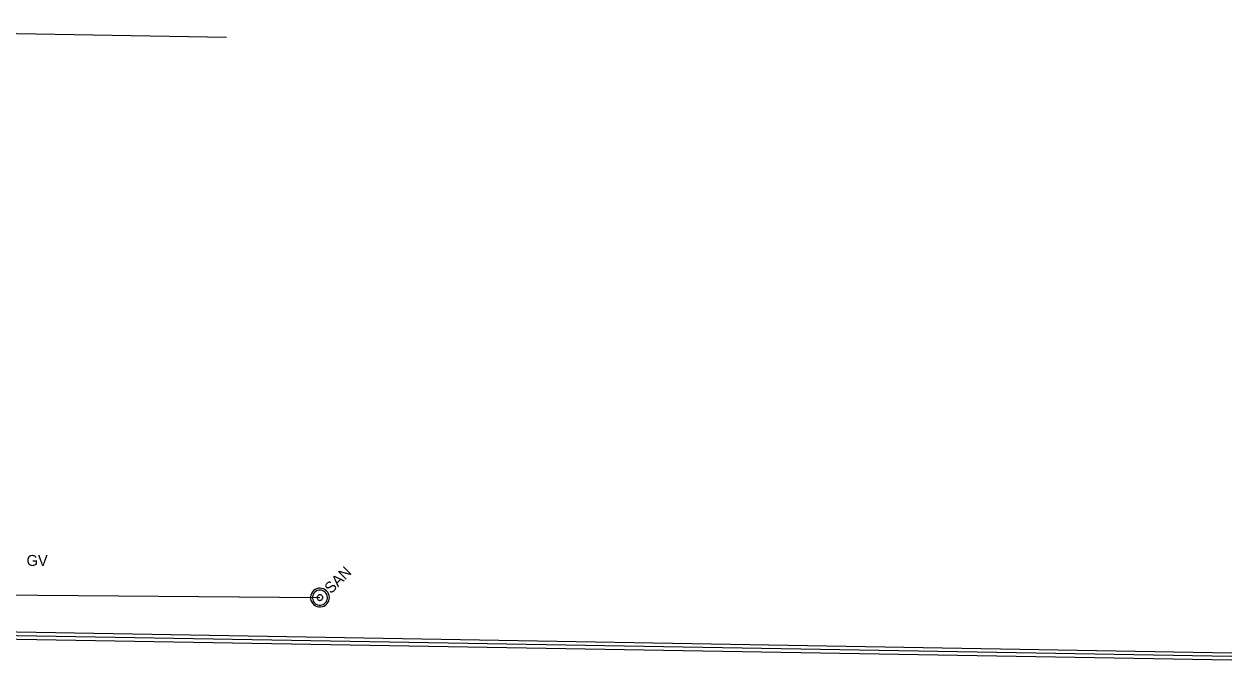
# Model space of a CAD drawing. Extents: x 596028 to 606371, y 330010 to 403088.
# Drawn here: x 605275.5 to 605699.4, y 337983.8 to 338206.9 of the extents above; entities that cross this region are included whole.
import ezdxf

# ---------------------------------------------------------------- set-up
doc = ezdxf.new("R2010")
doc.units = 0
for name, color, linetype in [('E_UTL_G', 7, 'Continuous'), ('E_UTL_SAN_MH', 7, 'Continuous'), ('E_UTL_SAN_UG', 7, 'Continuous'), ('E_UTL_SAN_UG_MMSD', 7, 'Continuous'), ('E_UTL_SAN_UG_OUTER_LIMITS', 7, 'Continuous'), ('E_UTL_W_UG', 7, 'Continuous')]:
    doc.layers.add(name, color=color, linetype=linetype)

msp = doc.modelspace()

# ---------------------------------------------------------------- linework, layer by layer
at = {"layer": 'E_UTL_SAN_MH'}
for points in [[(605381.64, 338007.94), (605381.16, 338008.34), (605380.61, 338008.64), (605380.01, 338008.83), (605379.39, 338008.91), (605378.76, 338008.86), (605378.15, 338008.7), (605377.59, 338008.43), (605377.09, 338008.05), (605376.67, 338007.59), (605376.34, 338007.05), (605376.12, 338006.46), (605376.02, 338005.84), (605376.03, 338005.22), (605376.16, 338004.6), (605376.41, 338004.03), (605376.76, 338003.51), (605377.21, 338003.06), (605377.73, 338002.71), (605378.3, 338002.46), (605378.92, 338002.33), (605379.54, 338002.32), (605380.16, 338002.42), (605380.75, 338002.64), (605381.29, 338002.97), (605381.75, 338003.39), (605382.13, 338003.89), (605382.4, 338004.45), (605382.56, 338005.06), (605382.61, 338005.69), (605382.53, 338006.31), (605382.34, 338006.91), (605382.04, 338007.46), (605381.64, 338007.94)], [(605381.17, 338007.47), (605380.79, 338007.79), (605380.35, 338008.03), (605379.87, 338008.19), (605379.37, 338008.25), (605378.87, 338008.21), (605378.39, 338008.08), (605377.93, 338007.86), (605377.53, 338007.56), (605377.19, 338007.19), (605376.93, 338006.76), (605376.76, 338006.29), (605376.67, 338005.8), (605376.69, 338005.29), (605376.79, 338004.8), (605376.99, 338004.34), (605377.27, 338003.93), (605377.63, 338003.57), (605378.04, 338003.29), (605378.5, 338003.09), (605378.99, 338002.99), (605379.5, 338002.97), (605379.99, 338003.06), (605380.46, 338003.23), (605380.89, 338003.49), (605381.26, 338003.83), (605381.56, 338004.23), (605381.78, 338004.68), (605381.91, 338005.17), (605381.95, 338005.67), (605381.89, 338006.17), (605381.73, 338006.65), (605381.49, 338007.09), (605381.17, 338007.47)], [(605380.01, 338006.31), (605379.86, 338006.43), (605379.7, 338006.52), (605379.52, 338006.57), (605379.33, 338006.6), (605379.14, 338006.58), (605378.96, 338006.54), (605378.79, 338006.45), (605378.64, 338006.34), (605378.52, 338006.2), (605378.42, 338006.04), (605378.35, 338005.86), (605378.32, 338005.68), (605378.33, 338005.49), (605378.37, 338005.31), (605378.44, 338005.13), (605378.54, 338004.98), (605378.68, 338004.84), (605378.83, 338004.74), (605379.01, 338004.66), (605379.19, 338004.62), (605379.38, 338004.62), (605379.56, 338004.65), (605379.74, 338004.72), (605379.9, 338004.81), (605380.04, 338004.94), (605380.15, 338005.09), (605380.24, 338005.26), (605380.28, 338005.44), (605380.3, 338005.63), (605380.28, 338005.82), (605380.22, 338006), (605380.13, 338006.16), (605380.01, 338006.31)]]:
    msp.add_lwpolyline(points, dxfattribs=at)
at = {"layer": 'E_UTL_SAN_UG'}
msp.add_line((605153.52, 338007.63), (605379.31, 338005.61), dxfattribs=at)
at = {"layer": 'E_UTL_SAN_UG_MMSD'}
msp.add_line((605084.87, 337995.5), (605699.33, 337985), dxfattribs=at)
at = {"layer": 'E_UTL_SAN_UG_OUTER_LIMITS'}
for p, q in [((605084.89, 337996.75), (605699.35, 337986.25)), ((605084.85, 337994.25), (605699.31, 337983.75))]:
    msp.add_line(p, q, dxfattribs=at)
at = {"layer": 'E_UTL_W_UG'}
msp.add_line((605078, 338206.87), (605346.57, 338202.28), dxfattribs=at)

# ---------------------------------------------------------------- texts
at = {"layer": 'E_UTL_G'}
msp.add_text('GV', height=3.85, dxfattribs=at).set_placement((605276.34, 338016.71))
at = {"layer": 'E_UTL_SAN_MH'}
msp.add_text('SAN', height=3.849, rotation=45, dxfattribs=at).set_placement((605383.2, 338006.75))

doc.saveas('drawing.dxf')
